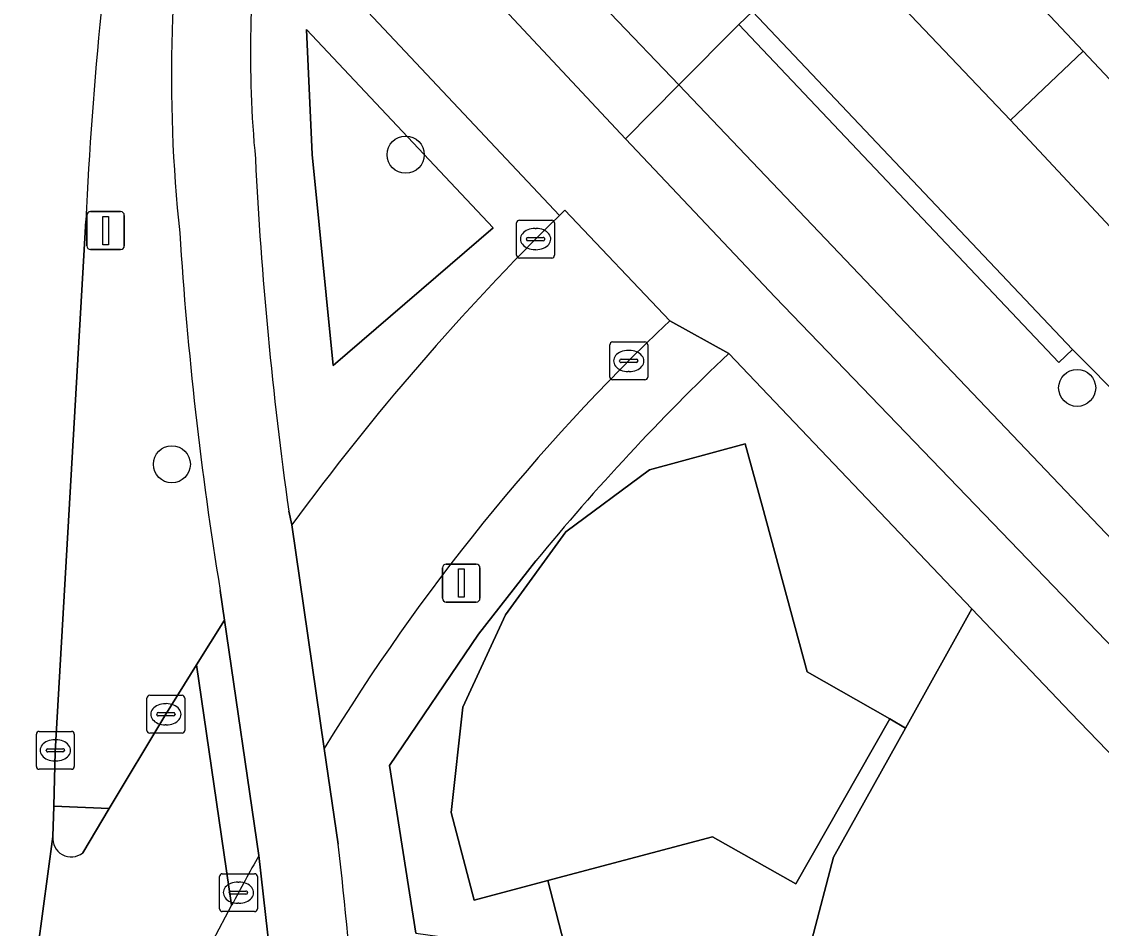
# Model space of a CAD drawing. Extents: x 162661 to 163484, y 380247 to 381230.
# Drawn here: x 163147.29 to 163175.81, y 381175.93 to 381199.88 of the extents above; entities that cross this region are included whole.
import ezdxf

# ---------------------------------------------------------------- set-up
doc = ezdxf.new("R2010")
doc.units = 0
for name, color, linetype in [('IMGEO_Berm_groen', 7, 'Continuous'), ('IMGEO_Berm_open', 7, 'Continuous'), ('IMGEO_Boom', 7, 'Continuous'), ('IMGEO_Erf', 7, 'Continuous'), ('IMGEO_Fietspad_gesloten', 7, 'Continuous'), ('IMGEO_Fietspad_open', 7, 'Continuous'), ('IMGEO_Groenvoorziening', 7, 'Continuous'), ('IMGEO_Hek', 7, 'Continuous'), ('IMGEO_Kolk', 7, 'Continuous'), ('IMGEO_Lichtmast', 7, 'Continuous'), ('IMGEO_Pand', 7, 'Continuous'), ('IMGEO_Rijbaan_lokaal_gesloten', 7, 'Continuous'), ('IMGEO_Rijbaan_lokaal_open', 7, 'Continuous'), ('IMGEO_Verkeerseiland_open', 7, 'Continuous'), ('IMGEO_Voetpad_open', 7, 'Continuous')]:
    doc.layers.add(name, color=color, linetype=linetype)

msp = doc.modelspace()

# ---------------------------------------------------------------- linework, layer by layer
at = {"layer": 'IMGEO_Berm_groen'}
for points in [[(163157.808, 381205.418), (163161.041, 381201.983), (163164.651, 381198.209), (163166.232, 381199.805), (163166.594, 381200.148), (163163.154, 381203.744)], [(163148.989, 381194.618), (163148.183, 381180.594), (163148.143, 381179.162), (163149.61, 381179.098), (163151.079, 381181.547), (163151.915, 381182.89), (163152.652, 381184.074), (163152.537, 381184.858)], [(163154.086, 381173.184), (163153.56, 381177.854)]]:
    msp.add_lwpolyline(points, dxfattribs=at)
for centre, radius, start, end in [((163265.06, 381188.952), 116.209, 171.74102, 177.20523), ((163190.712, 381198.451), 39.462, 170.5114, 186.0377), ((163248.85, 381200.534), 97.58, 183.6626, 189.24418), ((163213.746, 381143.919), 69.093, 150.58378, 151.82154), ((163215.633, 381142.931), 71.224, 151.83809, 161.08599)]:
    msp.add_arc(centre, radius, start, end, dxfattribs=at)
at = {"layer": 'IMGEO_Berm_open'}
for points in [[(163166.232, 381199.805), (163164.651, 381198.209), (163178.747, 381183.413), (163193.035, 381168.573), (163196.244, 381165.283), (163196.998, 381165.958), (163177.33, 381186.268)], [(163176.47, 381189.787), (163175.05, 381191.223), (163174.688, 381190.88), (163166.232, 381199.805)]]:
    msp.add_lwpolyline(points, dxfattribs=at)
at = {"layer": 'IMGEO_Boom'}
for centre in [(163157.436, 381196.366), (163175.169, 381190.207), (163151.262, 381188.189)]:
    msp.add_circle(centre, 0.489, dxfattribs=at)
at = {"layer": 'IMGEO_Erf'}
msp.add_lwpolyline([(163185.468, 381170.109), (163185.803, 381170.433), (163184.607, 381171.672), (163174.993, 381181.631), (163172.387, 381184.371), (163170.634, 381181.219), (163168.737, 381177.81), (163167.586, 381173.451), (163158.896, 381140.547), (163152.265, 381116.648), (163171.519, 381109.536), (163213.453, 381140.413), (163207.843, 381146.366)], close=True, dxfattribs=at)
at = {"layer": 'IMGEO_Fietspad_gesloten'}
msp.add_lwpolyline([(163234.1, 381126.005), (163219.744, 381141.388), (163215.395, 381145.9), (163211.799, 381149.501), (163205.99, 381155.343), (163197.359, 381164.18), (163196.244, 381165.283), (163193.035, 381168.573), (163178.747, 381183.413), (163164.651, 381198.209), (163163.242, 381196.786), (163167.194, 381192.6), (163189.021, 381169.931), (163204.799, 381153.749)], dxfattribs=at)
at = {"layer": 'IMGEO_Fietspad_open'}
for points in [[(163155.766, 381204.698), (163159.652, 381200.629), (163163.242, 381196.786), (163164.651, 381198.209), (163161.041, 381201.983), (163157.808, 381205.418)], [(163155.652, 381178.158), (163155.287, 381180.682), (163154.433, 381186.59), (163154.349, 381186.95)], [(163152.537, 381184.858), (163152.652, 381184.074), (163153.56, 381177.854), (163154.086, 381173.184)]]:
    msp.add_lwpolyline(points, dxfattribs=at)
for centre, radius, start, end in [((163190.712, 381198.451), 39.462, 170.5114, 186.0377), ((163182.133, 381199.015), 28.796, 171.7902, 185.4902), ((163257.035, 381201.353), 103.692, 182.81516, 187.98418), ((163248.85, 381200.534), 97.58, 183.6626, 189.24418), ((163055.068, 381166.217), 101.29, 1.25454, 6.77011)]:
    msp.add_arc(centre, radius, start, end, dxfattribs=at)
at = {"layer": 'IMGEO_Groenvoorziening'}
for points in [[(163161.496, 381194.76), (163153.632, 381203.127)], [(163154.349, 381186.95), (163154.433, 381186.59)]]:
    msp.add_lwpolyline(points, dxfattribs=at)
for points in [[(163155.521, 381190.797), (163159.746, 381194.432), (163154.821, 381199.672), (163154.966, 381196.368)], [(163155.521, 381190.797), (163154.966, 381196.368), (163154.821, 381199.672), (163159.746, 381194.432)]]:
    msp.add_lwpolyline(points, close=True, dxfattribs=at)
for centre, radius, start, end in [((163182.133, 381199.015), 28.796, 171.7902, 185.4902), ((163257.035, 381201.353), 103.692, 182.81516, 187.98418), ((163207.984, 381147.433), 66.34, 134.48757, 143.82532)]:
    msp.add_arc(centre, radius, start, end, dxfattribs=at)
at = {"layer": 'IMGEO_Hek'}
for points in [[(163172.387, 381184.371), (163170.634, 381181.219)], [(163170.634, 381181.219), (163168.737, 381177.81)], [(163168.737, 381177.81), (163167.586, 381173.451)]]:
    msp.add_lwpolyline(points, dxfattribs=at)
at = {"layer": 'IMGEO_Kolk'}
for p, q in [((163160.367, 381193.711), (163160.367, 381194.563)), ((163160.442, 381194.637), (163161.294, 381194.637)), ((163161.368, 381194.563), (163161.368, 381193.711)), ((163160.855, 381194.417), (163160.88, 381194.417)), ((163160.626, 381194.131), (163160.626, 381194.143)), ((163161.064, 381194.094), (163160.666, 381194.094)), ((163160.669, 381194.18), (163161.067, 381194.18)), ((163161.11, 381194.143), (163161.11, 381194.131)), ((163161.294, 381193.637), (163160.442, 381193.637)), ((163160.878, 381193.857), (163160.853, 381193.857)), ((163162.827, 381190.493), (163162.827, 381191.345)), ((163162.902, 381191.419), (163163.754, 381191.419)), ((163163.828, 381191.345), (163163.828, 381190.493)), ((163163.315, 381191.199), (163163.34, 381191.199)), ((163163.086, 381190.913), (163163.086, 381190.925)), ((163163.524, 381190.876), (163163.126, 381190.876)), ((163163.129, 381190.962), (163163.527, 381190.962)), ((163163.57, 381190.925), (163163.57, 381190.913)), ((163163.338, 381190.639), (163163.313, 381190.639)), ((163163.754, 381190.419), (163162.902, 381190.419)), ((163150.603, 381181.162), (163150.603, 381182.014)), ((163150.678, 381182.088), (163151.53, 381182.088)), ((163151.604, 381182.014), (163151.604, 381181.162)), ((163151.091, 381181.868), (163151.116, 381181.868)), ((163150.862, 381181.582), (163150.862, 381181.594)), ((163151.3, 381181.545), (163150.902, 381181.545)), ((163150.905, 381181.631), (163151.303, 381181.631)), ((163151.346, 381181.594), (163151.346, 381181.582)), ((163147.76, 381181.135), (163148.612, 381181.135)), ((163151.53, 381181.088), (163150.678, 381181.088)), ((163151.114, 381181.308), (163151.089, 381181.308)), ((163147.685, 381180.209), (163147.685, 381181.061)), ((163148.173, 381180.915), (163148.198, 381180.915)), ((163148.686, 381181.061), (163148.686, 381180.209)), ((163147.944, 381180.629), (163147.944, 381180.641)), ((163148.382, 381180.592), (163147.984, 381180.592)), ((163147.987, 381180.678), (163148.385, 381180.678)), ((163148.428, 381180.641), (163148.428, 381180.629)), ((163148.196, 381180.355), (163148.171, 381180.355)), ((163148.612, 381180.135), (163147.76, 381180.135)), ((163152.595, 381177.376), (163153.447, 381177.376)), ((163152.52, 381176.45), (163152.52, 381177.302)), ((163153.008, 381177.156), (163153.033, 381177.156)), ((163153.521, 381177.302), (163153.521, 381176.45)), ((163152.779, 381176.87), (163152.779, 381176.882)), ((163153.217, 381176.833), (163152.819, 381176.833)), ((163152.822, 381176.919), (163153.22, 381176.919)), ((163153.263, 381176.882), (163153.263, 381176.87)), ((163153.031, 381176.596), (163153.006, 381176.596)), ((163153.447, 381176.376), (163152.595, 381176.376))]:
    msp.add_line(p, q, dxfattribs=at)
for points in [[(163160.367, 381193.711), (163160.367, 381194.563)], [(163160.442, 381194.637), (163161.294, 381194.637)], [(163161.368, 381194.563), (163161.368, 381193.711)], [(163161.294, 381193.637), (163160.442, 381193.637)], [(163162.827, 381190.493), (163162.827, 381191.345)], [(163162.902, 381191.419), (163163.754, 381191.419)], [(163163.828, 381191.345), (163163.828, 381190.493)], [(163163.754, 381190.419), (163162.902, 381190.419)], [(163150.603, 381181.162), (163150.603, 381182.014)], [(163150.678, 381182.088), (163151.53, 381182.088)], [(163151.604, 381182.014), (163151.604, 381181.162)], [(163147.76, 381181.135), (163148.612, 381181.135)], [(163151.53, 381181.088), (163150.678, 381181.088)], [(163147.685, 381180.209), (163147.685, 381181.061)], [(163148.686, 381181.061), (163148.686, 381180.209)], [(163148.612, 381180.135), (163147.76, 381180.135)], [(163152.595, 381177.376), (163153.447, 381177.376)], [(163152.52, 381176.45), (163152.52, 381177.302)], [(163153.521, 381177.302), (163153.521, 381176.45)], [(163153.447, 381176.376), (163152.595, 381176.376)]]:
    msp.add_lwpolyline(points, dxfattribs=at)
for centre, radius, start, end in [((163160.444, 381194.561), 0.0765, 91.552, 178.448), ((163160.444, 381194.561), 0.0765, 91.552, 178.448), ((163161.292, 381194.561), 0.0765, 1.552, 88.448), ((163161.292, 381194.561), 0.0765, 1.552, 88.448), ((163160.666, 381194.14), 0.0403, 85.8775, 175.7526), ((163160.663, 381194.13), 0.0366, 178.938, 274.7102), ((163161.067, 381194.137), 0.043, 264.8664, 352.4533), ((163161.071, 381194.142), 0.0386, 1.7309, 96.639), ((163160.444, 381193.713), 0.0765, 181.552, 268.448), ((163160.444, 381193.713), 0.0765, 181.552, 268.448), ((163161.292, 381193.713), 0.0765, 271.552, 358.448), ((163161.292, 381193.713), 0.0765, 271.552, 358.448), ((163162.904, 381191.343), 0.0765, 91.552, 178.448), ((163162.904, 381191.343), 0.0765, 91.552, 178.448), ((163163.752, 381191.343), 0.0765, 1.552, 88.448), ((163163.752, 381191.343), 0.0765, 1.552, 88.448), ((163163.126, 381190.922), 0.0403, 85.8775, 175.7526), ((163163.123, 381190.912), 0.0366, 178.938, 274.7102), ((163163.527, 381190.919), 0.043, 264.8664, 352.4533), ((163163.531, 381190.924), 0.0386, 1.7309, 96.639), ((163162.904, 381190.495), 0.0765, 181.552, 268.448), ((163162.904, 381190.495), 0.0765, 181.552, 268.448), ((163163.752, 381190.495), 0.0765, 271.552, 358.448), ((163163.752, 381190.495), 0.0765, 271.552, 358.448), ((163150.68, 381182.012), 0.0765, 91.552, 178.448), ((163150.68, 381182.012), 0.0765, 91.552, 178.448), ((163151.528, 381182.012), 0.0765, 1.552, 88.448), ((163151.528, 381182.012), 0.0765, 1.552, 88.448), ((163150.902, 381181.591), 0.0403, 85.8775, 175.7526), ((163150.899, 381181.581), 0.0366, 178.938, 274.7102), ((163151.303, 381181.588), 0.043, 264.8664, 352.4533), ((163151.307, 381181.593), 0.0386, 1.7309, 96.639), ((163147.762, 381181.059), 0.0765, 91.552, 178.448), ((163147.762, 381181.059), 0.0765, 91.552, 178.448), ((163148.61, 381181.059), 0.0765, 1.552, 88.448), ((163148.61, 381181.059), 0.0765, 1.552, 88.448), ((163150.68, 381181.164), 0.0765, 181.552, 268.448), ((163150.68, 381181.164), 0.0765, 181.552, 268.448), ((163151.528, 381181.164), 0.0765, 271.552, 358.448), ((163151.528, 381181.164), 0.0765, 271.552, 358.448), ((163147.984, 381180.638), 0.0403, 85.8775, 175.7526), ((163147.981, 381180.628), 0.0366, 178.938, 274.7102), ((163148.385, 381180.635), 0.043, 264.8664, 352.4533), ((163148.389, 381180.64), 0.0386, 1.7309, 96.639), ((163147.762, 381180.211), 0.0765, 181.552, 268.448), ((163147.762, 381180.211), 0.0765, 181.552, 268.448), ((163148.61, 381180.211), 0.0765, 271.552, 358.448), ((163148.61, 381180.211), 0.0765, 271.552, 358.448), ((163152.597, 381177.3), 0.0765, 91.552, 178.448), ((163152.597, 381177.3), 0.0765, 91.552, 178.448), ((163153.445, 381177.3), 0.0765, 1.552, 88.448), ((163153.445, 381177.3), 0.0765, 1.552, 88.448), ((163152.819, 381176.879), 0.0403, 85.8775, 175.7526), ((163152.816, 381176.869), 0.0366, 178.938, 274.7102), ((163153.22, 381176.876), 0.043, 264.8664, 352.4533), ((163153.224, 381176.881), 0.0386, 1.7309, 96.639), ((163152.597, 381176.452), 0.0765, 181.552, 268.448), ((163152.597, 381176.452), 0.0765, 181.552, 268.448), ((163153.445, 381176.452), 0.0765, 271.552, 358.448), ((163153.445, 381176.452), 0.0765, 271.552, 358.448)]:
    msp.add_arc(centre, radius, start, end, dxfattribs=at)
for centre, major_axis, ratio, start_param, end_param in [((163160.854, 381194.137), (-0.387, 0.002), 0.722429, 4.712389, 7.853982), ((163160.879, 381194.137), (-0.39, 0.002), 0.717154, 1.570796, 4.712389), ((163163.314, 381190.919), (-0.387, 0.002), 0.722429, 4.712389, 7.853982), ((163163.339, 381190.919), (-0.39, 0.002), 0.717154, 1.570796, 4.712389), ((163151.09, 381181.588), (-0.387, 0.002), 0.722429, 4.712389, 7.853982), ((163151.115, 381181.588), (-0.39, 0.002), 0.717154, 1.570796, 4.712389), ((163148.172, 381180.635), (-0.387, 0.002), 0.722429, 4.712389, 7.853982), ((163148.197, 381180.635), (-0.39, 0.002), 0.717154, 1.570796, 4.712389), ((163153.007, 381176.876), (-0.387, 0.002), 0.722429, 4.712389, 7.853982), ((163153.032, 381176.876), (-0.39, 0.002), 0.717154, 1.570796, 4.712389)]:
    msp.add_ellipse(centre, major_axis=major_axis, ratio=ratio, start_param=start_param, end_param=end_param, dxfattribs=at)
at = {"layer": 'IMGEO_Lichtmast'}
for p, q in [((163149.017, 381193.962), (163149.017, 381194.762)), ((163149.017, 381194.762), (163149.017, 381193.962)), ((163149.117, 381194.862), (163149.907, 381194.862)), ((163149.907, 381194.862), (163149.117, 381194.862)), ((163150.007, 381194.762), (163150.007, 381193.962)), ((163150.007, 381193.962), (163150.007, 381194.762)), ((163149.907, 381193.862), (163149.117, 381193.862)), ((163149.117, 381193.862), (163149.907, 381193.862)), ((163158.409, 381184.651), (163158.409, 381185.451)), ((163158.409, 381185.451), (163158.409, 381184.651)), ((163158.509, 381185.551), (163159.299, 381185.551)), ((163159.299, 381185.551), (163158.509, 381185.551)), ((163159.399, 381185.451), (163159.399, 381184.651)), ((163159.399, 381184.651), (163159.399, 381185.451)), ((163159.299, 381184.551), (163158.509, 381184.551)), ((163158.509, 381184.551), (163159.299, 381184.551))]:
    msp.add_line(p, q, dxfattribs=at)
for points in [[(163149.437, 381194.737), (163149.587, 381194.737), (163149.587, 381193.987), (163149.437, 381193.987), (163149.437, 381194.737)], [(163158.829, 381185.426), (163158.979, 381185.426), (163158.979, 381184.676), (163158.829, 381184.676), (163158.829, 381185.426)]]:
    msp.add_lwpolyline(points, dxfattribs=at)
for centre, start, end in [((163149.117, 381194.762), 90, 180), ((163149.117, 381194.762), 90, 180), ((163149.907, 381194.762), 0, 90), ((163149.907, 381194.762), 360, 90), ((163149.117, 381193.962), 180, 270), ((163149.117, 381193.962), 180, 270), ((163149.907, 381193.962), 270, 0), ((163149.907, 381193.962), 270, 0), ((163158.509, 381185.451), 90, 180), ((163158.509, 381185.451), 90, 180), ((163159.299, 381185.451), 0, 90), ((163159.299, 381185.451), 360, 90), ((163158.509, 381184.651), 180, 270), ((163158.509, 381184.651), 180, 270), ((163159.299, 381184.651), 270, 0), ((163159.299, 381184.651), 270, 0)]:
    msp.add_arc(centre, 0.1, start, end, dxfattribs=at)
at = {"layer": 'IMGEO_Pand'}
msp.add_lwpolyline([(163168.042, 381182.711), (163166.856, 381187.068), (163166.404, 381188.73), (163163.875, 381188.043), (163161.669, 381186.406), (163160.074, 381184.214), (163158.944, 381181.772), (163158.64, 381178.997), (163159.249, 381176.679), (163161.195, 381177.197), (163165.543, 381178.355), (163167.736, 381177.107), (163170.22, 381181.463)], close=True, dxfattribs=at)
at = {"layer": 'IMGEO_Rijbaan_lokaal_gesloten'}
for points in [[(163159.184, 381216.249), (163158.672, 381212.762), (163173.409, 381197.28), (163175.331, 381199.101), (163169.229, 381205.581)], [(163180.456, 381193.658), (163177.874, 381196.4), (163175.331, 381199.101), (163173.409, 381197.28), (163178.553, 381191.775)]]:
    msp.add_lwpolyline(points, close=True, dxfattribs=at)
for points in [[(163178.553, 381191.775), (163173.409, 381197.28), (163158.672, 381212.762), (163158.127, 381209.048), (163158.844, 381208.284), (163163.154, 381203.744), (163166.594, 381200.148), (163175.05, 381191.223), (163176.47, 381189.787), (163189.642, 381176.061)], [(163147.294, 381160.455), (163147.595, 381174.413), (163148.12, 381178.364), (163148.143, 381179.162), (163148.183, 381180.594), (163148.989, 381194.618)], [(163152.841, 381176.546), (163151.915, 381182.89), (163151.079, 381181.547), (163149.61, 381179.098), (163148.907, 381177.927)], [(163148.12, 381178.364), (163147.595, 381174.413), (163147.294, 381160.455)]]:
    msp.add_lwpolyline(points, dxfattribs=at)
for centre, radius, start, end in [((163265.06, 381188.952), 116.209, 171.74102, 177.20523), ((163148.603, 381178.307), 0.487, 173.3269, 308.5886), ((163215.633, 381142.931), 71.224, 151.83809, 161.08599)]:
    msp.add_arc(centre, radius, start, end, dxfattribs=at)
at = {"layer": 'IMGEO_Rijbaan_lokaal_open'}
for points in [[(163164.41, 381191.978), (163161.643, 381194.904), (163161.496, 381194.76)], [(163154.433, 381186.59), (163155.287, 381180.682)], [(163152.652, 381184.074), (163151.915, 381182.89), (163152.841, 381176.546)], [(163153.56, 381177.854), (163152.652, 381184.074)]]:
    msp.add_lwpolyline(points, dxfattribs=at)
for centre, radius, start, end in [((163207.984, 381147.433), 66.34, 134.48757, 143.82532), ((163202.346, 381152.008), 55.107, 133.5043, 148.6449), ((163213.746, 381143.919), 69.093, 150.58378, 151.82154)]:
    msp.add_arc(centre, radius, start, end, dxfattribs=at)
at = {"layer": 'IMGEO_Verkeerseiland_open'}
msp.add_lwpolyline([(163148.907, 381177.927), (163149.61, 381179.098), (163148.143, 381179.162), (163148.12, 381178.364)], dxfattribs=at)
msp.add_arc((163148.603, 381178.307), 0.487, 173.3269, 308.5886, dxfattribs=at)
at = {"layer": 'IMGEO_Voetpad_open'}
for points in [[(163204.799, 381153.749), (163189.021, 381169.931), (163167.194, 381192.6), (163163.242, 381196.786), (163159.652, 381200.629), (163155.766, 381204.698)], [(163153.843, 381204.372), (163153.632, 381203.127), (163161.496, 381194.76), (163161.643, 381194.904), (163164.41, 381191.978), (163165.968, 381191.113), (163172.387, 381184.371), (163174.993, 381181.631), (163184.607, 381171.672), (163185.803, 381170.433), (163185.468, 381170.109), (163207.843, 381146.366), (163213.453, 381140.413)], [(163165.968, 381191.113), (163164.41, 381191.978)], [(163166.856, 381187.068), (163168.042, 381182.711), (163170.22, 381181.463), (163170.634, 381181.219), (163172.387, 381184.371), (163165.968, 381191.113)], [(163160.876, 381185.636), (163159.359, 381183.702), (163157.012, 381180.231), (163157.708, 381175.804), (163161.691, 381175.251), (163161.195, 381177.197), (163159.249, 381176.679), (163158.64, 381178.997), (163158.944, 381181.772), (163160.074, 381184.214), (163161.669, 381186.406), (163163.875, 381188.043), (163166.404, 381188.73), (163166.856, 381187.068)], [(163157.708, 381175.804), (163157.012, 381180.231), (163159.359, 381183.702), (163160.876, 381185.636)], [(163155.287, 381180.682), (163155.652, 381178.158)]]:
    msp.add_lwpolyline(points, dxfattribs=at)
for points in [[(163175.05, 381191.223), (163166.594, 381200.148), (163166.232, 381199.805), (163174.688, 381190.88)], [(163168.737, 381177.81), (163170.634, 381181.219), (163170.22, 381181.463), (163167.736, 381177.107), (163165.543, 381178.355), (163161.195, 381177.197), (163161.691, 381175.251), (163167.586, 381173.451)]]:
    msp.add_lwpolyline(points, close=True, dxfattribs=at)
for centre, radius, start, end in [((163202.346, 381152.008), 55.107, 133.5043, 148.6449), ((163206.842, 381148.006), 59.405, 133.47738, 140.69503), ((163206.842, 381148.006), 59.405, 133.47738, 140.69503), ((163055.068, 381166.217), 101.29, 1.25454, 6.77011)]:
    msp.add_arc(centre, radius, start, end, dxfattribs=at)

doc.saveas('drawing.dxf')
